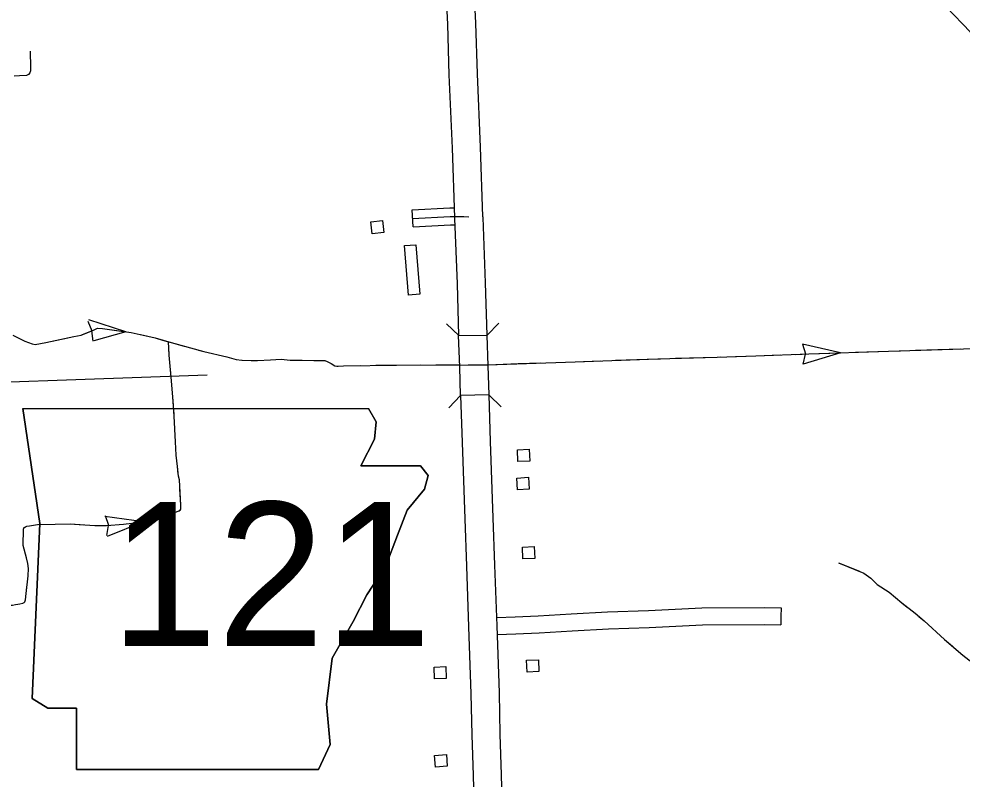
# Model space of a CAD drawing. Extents: x 1084508 to 1142749, y 1057638 to 1093403.
# Drawn here: x 1128209 to 1130815, y 1068252 to 1070353 of the extents above; entities that cross this region are included whole.
import ezdxf

# ---------------------------------------------------------------- set-up
doc = ezdxf.new("R2010")
doc.units = 0
for name, color, linetype in [('Level 10', 7, 'Continuous'), ('Level 21', 7, 'Continuous'), ('Level 37', 7, 'Continuous'), ('Level 43', 7, 'Continuous'), ('Level 45', 7, 'Continuous'), ('Level 46', 7, 'Continuous'), ('Level 5', 7, 'Continuous'), ('Level 56', 7, 'Continuous')]:
    doc.layers.add(name, color=color, linetype=linetype)

msp = doc.modelspace()

# ---------------------------------------------------------------- linework, layer by layer
at = {"layer": 'Level 10'}
for p, q in [((1129423.8, 1069478.3), (1129502.3, 1069478.9)), ((1129507.7, 1069313.9), (1129429.2, 1069312.1))]:
    msp.add_line(p, q, dxfattribs=at)
for points in [[(1129364.1, 1071015), (1129364.1, 1071014), (1129366.4, 1070935.7), (1129374.4, 1070775), (1129380.8, 1070635.9), (1129384.7, 1070508.1), (1129393.2, 1070338.3), (1129397, 1070198.3), (1129406.1, 1069995.8), (1129412.6, 1069804.6)], [(1129491, 1069807.4), (1129484.5, 1069998.9), (1129475.5, 1070201.1), (1129471.6, 1070341.3), (1129463.1, 1070511.3), (1129459.3, 1070639), (1129452.8, 1070778.8), (1129444.8, 1070938.9), (1129442.6, 1071014.6), (1129442.6, 1071017)], [(1129412.6, 1069804.6), (1129412.7, 1069801.7), (1129419.3, 1069621.4), (1129423.8, 1069478.3)], [(1129502.3, 1069478.9), (1129497.7, 1069624.1), (1129491.1, 1069804.5), (1129491, 1069807.4)], [(1129429.2, 1069312.1), (1129426.8, 1069391.4), (1129423.8, 1069478.3)], [(1129507.7, 1069313.9), (1129505.2, 1069393.9), (1129502.3, 1069478.9)], [(1129429.2, 1069312.1), (1129433.3, 1069182.6), (1129441.1, 1068971.2), (1129445.4, 1068840.2), (1129451.4, 1068672.8)], [(1129529.8, 1068675.6), (1129523.8, 1068842.9), (1129519.5, 1068973.9), (1129511.8, 1069185.2), (1129507.7, 1069313.9)], [(1129451.4, 1068672.8), (1129457.9, 1068487.9), (1129460.4, 1068374.3), (1129463.9, 1068261.5), (1129474.1, 1067891.4), (1129476.5, 1067832.5), (1129478.4, 1067778.6), (1129479.3, 1067737.3)], [(1129557.8, 1067739.1), (1129556.8, 1067780.9), (1129554.9, 1067835.5), (1129552.6, 1067894), (1129542.4, 1068263.8), (1129538.8, 1068376.4), (1129536.3, 1068490.1), (1129529.8, 1068675.6)]]:
    msp.add_lwpolyline(points, dxfattribs=at)
at = {"layer": 'Level 21'}
for p, q in [((1128219.2, 1069276.8), (1128267, 1068958.2)), ((1128267, 1068958.2), (1128219.2, 1069276.8)), ((1129196.3, 1069239.6), (1129174.3, 1069276.3)), ((1129174.3, 1069276.3), (1129196.3, 1069239.6)), ((1129191, 1069191.9), (1129196.3, 1069239.6)), ((1129196.3, 1069239.6), (1129191, 1069191.9)), ((1129153.8, 1069117.5), (1129191, 1069191.9)), ((1129191, 1069191.9), (1129153.8, 1069117.5)), ((1129318.4, 1069117.5), (1129153.8, 1069117.5)), ((1129153.8, 1069117.5), (1129318.4, 1069117.5)), ((1129339.7, 1069091), (1129318.4, 1069117.5)), ((1129318.4, 1069117.5), (1129339.7, 1069091)), ((1129329.1, 1069053.8), (1129339.7, 1069091)), ((1129339.7, 1069091), (1129329.1, 1069053.8)), ((1129281.3, 1068995.4), (1129329.1, 1069053.8)), ((1129329.1, 1069053.8), (1129281.3, 1068995.4)), ((1129254.7, 1068926.3), (1129281.3, 1068995.4)), ((1129281.3, 1068995.4), (1129254.7, 1068926.3)), ((1128267, 1068958.2), (1128245.8, 1068475)), ((1128245.8, 1068475), (1128267, 1068958.2)), ((1129222.9, 1068841.4), (1129254.7, 1068926.3)), ((1129254.7, 1068926.3), (1129222.9, 1068841.4)), ((1129169.8, 1068761.7), (1129222.9, 1068841.4)), ((1129222.9, 1068841.4), (1129169.8, 1068761.7)), ((1129132.6, 1068687.4), (1129169.8, 1068761.7)), ((1129169.8, 1068761.7), (1129132.6, 1068687.4)), ((1129074.2, 1068586.5), (1129132.6, 1068687.4)), ((1129132.6, 1068687.4), (1129074.2, 1068586.5)), ((1129058.2, 1068459), (1129074.2, 1068586.5)), ((1129074.2, 1068586.5), (1129058.2, 1068459)), ((1128245.8, 1068475), (1128288.3, 1068448.4)), ((1128288.3, 1068448.4), (1128245.8, 1068475)), ((1129068.9, 1068347.5), (1129058.2, 1068459)), ((1129058.2, 1068459), (1129068.9, 1068347.5)), ((1128288.3, 1068448.4), (1128367.9, 1068448.4)), ((1128367.9, 1068448.4), (1128288.3, 1068448.4)), ((1128367.9, 1068448.4), (1128367.9, 1068278.5)), ((1128367.9, 1068278.5), (1128367.9, 1068448.4)), ((1129037, 1068278.5), (1129068.9, 1068347.5)), ((1129068.9, 1068347.5), (1129037, 1068278.5)), ((1128367.9, 1068278.5), (1129037, 1068278.5)), ((1129037, 1068278.5), (1128367.9, 1068278.5))]:
    msp.add_line(p, q, dxfattribs=at)
msp.add_lwpolyline([(1128219.2, 1069276.8), (1129174.3, 1069276.3)], dxfattribs=at)
msp.add_lwpolyline([(1128219.2, 1069276.8), (1129174.3, 1069276.3)], dxfattribs=at)
at = {"layer": 'Level 37'}
for points in [[(1129423.9, 1069477.9), (1129390.1, 1069510.7)], [(1129535.2, 1069512.7), (1129502.3, 1069478.9)], [(1129396.6, 1069278.2), (1129429.2, 1069312.1)], [(1129507.7, 1069313.5), (1129541.6, 1069280.8)]]:
    msp.add_lwpolyline(points, dxfattribs=at)
at = {"layer": 'Level 43'}
for p, q in [((1128398.9, 1069517.4), (1128410, 1069491)), ((1128504.3, 1069488.3), (1128401.9, 1069521.2)), ((1128413.6, 1069462.2), (1128410.1, 1069490.7)), ((1128504.3, 1069488.3), (1128415.4, 1069463.6)), ((1130373.6, 1069454.5), (1130382.1, 1069427.1)), ((1130478.6, 1069430.3), (1130373.7, 1069454.6)), ((1130478.6, 1069430.3), (1130375.6, 1069398.9)), ((1130375.7, 1069398.8), (1130382.1, 1069426.8)), ((1128552.7, 1068963.3), (1128446, 1068978.2)), ((1128447, 1068980.6), (1128456.6, 1068953.5)), ((1128451.3, 1068925), (1128456.6, 1068953.2)), ((1128552.7, 1068963.3), (1128452.8, 1068922.9))]:
    msp.add_line(p, q, dxfattribs=at)
for points in [[(1130843.3, 1070301.6), (1130837.9, 1070316.5), (1130771, 1070386.5), (1130762.7, 1070394.6)], [(1131035.5, 1069751.3), (1131043.3, 1069788.7), (1131043.3, 1069815.2), (1131043.3, 1069841.7), (1131037.1, 1069865), (1131027.8, 1069897.7), (1131023.1, 1069930.4), (1131018.4, 1069967.8), (1130996.6, 1070003.6), (1130973.3, 1070034.8), (1130954.6, 1070058.2), (1130931.2, 1070089.3), (1130911, 1070117.3), (1130895.4, 1070156.3), (1130875.2, 1070204.6), (1130856.5, 1070265.3), (1130837.9, 1070316.5), (1130771, 1070386.5)], [(1128240, 1070263.8), (1128241, 1070218.6), (1128240.5, 1070210), (1128239.1, 1070204.3), (1128234.8, 1070200), (1128229.6, 1070196.7), (1128210.6, 1070196.2), (1128195.8, 1070194.8)], [(1128240, 1070263.8), (1128241, 1070218.6), (1128240.5, 1070210), (1128239.1, 1070204.3), (1128237.4, 1070202.6)], [(1128192.2, 1069479.3), (1128210.5, 1069469.9), (1128225.4, 1069462.3), (1128235.4, 1069458.8), (1128245.8, 1069454.7), (1128253.4, 1069453.6), (1128283.6, 1069458.8), (1128360.1, 1069475.1), (1128380.5, 1069478.9), (1128414.8, 1069492.8), (1128425.9, 1069498.3), (1128440.1, 1069497.6), (1128519, 1069486.2), (1128584.8, 1069471.6), (1128629.8, 1069458.5), (1128719.8, 1069433.5), (1128783.5, 1069419.3), (1128809.2, 1069412.1), (1128824.4, 1069409.6), (1128850.7, 1069409.3), (1128868, 1069408.9), (1128904, 1069411), (1128933.1, 1069412.4), (1128958.7, 1069410.3), (1128983.3, 1069410.3), (1129023.5, 1069409.3), (1129047.7, 1069409.3), (1129053.6, 1069408.6), (1129060.9, 1069406.5), (1129071.9, 1069400.3), (1129081.6, 1069394.4), (1129087.2, 1069393), (1129091.3, 1069393), (1129105.2, 1069394.4), (1129252.3, 1069396.5), (1129449.7, 1069397.2), (1129503.7, 1069397.5), (1129745.4, 1069405.5), (1129974.6, 1069413.8), (1130137.7, 1069418.6), (1130244.6, 1069421.8), (1130391.5, 1069427.3), (1130611.7, 1069434.9), (1130908, 1069444.3)], [(1128384.4, 1069480.5), (1128414.8, 1069492.8), (1128425.9, 1069498.3), (1128440.1, 1069497.6), (1128504.3, 1069488.3)], [(1128223.2, 1069463.4), (1128225.4, 1069462.3), (1128235.4, 1069458.8), (1128245.8, 1069454.7), (1128253.4, 1069453.6), (1128283.6, 1069458.8), (1128344, 1069471.7)], [(1128544.9, 1069480.5), (1128584.8, 1069471.6), (1128605.3, 1069465.7)], [(1128206.1, 1068735.8), (1128211.3, 1068736.6), (1128219.8, 1068738), (1128223.6, 1068740.1), (1128225, 1068741.8), (1128227.2, 1068747.5), (1128228.8, 1068765.1), (1128234, 1068813.5), (1128235.4, 1068834.1), (1128233.2, 1068847.8), (1128229.6, 1068863.4), (1128220.9, 1068897.9), (1128221.4, 1068942.8), (1128222.5, 1068946.6), (1128226.6, 1068949.1), (1128230.4, 1068950.7), (1128237.8, 1068952.1), (1128260.3, 1068955.9), (1128308.7, 1068956.2), (1128350.6, 1068957.3), (1128418.2, 1068952.9), (1128451.1, 1068952.9), (1128497.3, 1068956.5), (1128528.2, 1068960.3), (1128573.7, 1068967.7), (1128618.3, 1068980.3), (1128649, 1068992.1), (1128653.9, 1068995.4), (1128655.8, 1068997.8), (1128655.8, 1069008.8), (1128652.2, 1069078.9), (1128649.8, 1069089.6), (1128646.5, 1069115.8), (1128643.5, 1069147.1), (1128641.6, 1069184.3), (1128637.7, 1069255.2), (1128634.4, 1069308.3), (1128629.8, 1069363.4), (1128624.3, 1069423.9), (1128622.4, 1069460.6)], [(1128605.3, 1069465.7), (1128629.8, 1069458.5), (1128665.1, 1069448.7)], [(1128624.2, 1069425.4), (1128622.4, 1069460.6)], [(1128705, 1069437.6), (1128719.8, 1069433.5), (1128783.5, 1069419.3), (1128809.2, 1069412.1), (1128824.4, 1069409.6), (1128826, 1069409.6)], [(1130023.1, 1069415.2), (1130137.7, 1069418.6), (1130147.4, 1069418.9)], [(1130188.8, 1069420.1), (1130244.6, 1069421.8), (1130313, 1069424.3)], [(1130354.4, 1069425.9), (1130391.5, 1069427.3), (1130478.6, 1069430.3)], [(1130520.1, 1069431.8), (1130582.2, 1069433.9)], [(1130582.2, 1069433.9), (1130611.7, 1069434.9), (1130644.3, 1069436)], [(1130685.7, 1069437.3), (1130809.9, 1069441.2)], [(1128867.4, 1069409), (1128868, 1069408.9), (1128904, 1069411), (1128933.1, 1069412.4), (1128958.7, 1069410.3), (1128983.3, 1069410.3), (1128991.5, 1069410.1)], [(1129032.9, 1069409.3), (1129047.7, 1069409.3), (1129053.6, 1069408.6), (1129060.9, 1069406.5), (1129071.9, 1069400.3), (1129081.6, 1069394.4), (1129087.2, 1069393), (1129091.3, 1069393), (1129105.2, 1069394.4), (1129153.4, 1069395.1)], [(1129194.8, 1069395.7), (1129252.3, 1069396.5), (1129319.1, 1069396.7)], [(1129360.5, 1069396.9), (1129426.6, 1069397.1)], [(1129526.2, 1069398.3), (1129588.4, 1069400.3)], [(1129588.4, 1069400.3), (1129650.5, 1069402.4)], [(1129691.9, 1069403.7), (1129745.4, 1069405.5), (1129816.1, 1069408)], [(1129857.5, 1069409.6), (1129974.6, 1069413.8), (1129981.7, 1069414)], [(1128637.4, 1069260.2), (1128634.4, 1069308.3), (1128629.8, 1069363.4), (1128627.9, 1069384.1)], [(1128649.1, 1069094.9), (1128646.5, 1069115.8), (1128643.5, 1069147.1), (1128641.6, 1069184.3), (1128639.7, 1069218.8)], [(1128651.4, 1068993.7), (1128653.9, 1068995.4), (1128655.8, 1068997.8), (1128655.8, 1069008.8), (1128653.5, 1069053.8)], [(1128592.9, 1068973.1), (1128618.3, 1068980.3), (1128649, 1068992.1), (1128651.4, 1068993.7)], [(1128263.4, 1068955.9), (1128308.7, 1068956.2), (1128350.6, 1068957.3), (1128387.6, 1068954.9)], [(1128428.9, 1068952.9), (1128451.1, 1068952.9), (1128497.3, 1068956.5), (1128528.2, 1068960.3), (1128552.5, 1068964.3)], [(1128234.8, 1068825.1), (1128235.4, 1068834.1), (1128233.2, 1068847.8), (1128229.6, 1068863.4), (1128220.9, 1068897.9), (1128221.4, 1068942.8), (1128222.5, 1068946.6), (1128223.3, 1068947.1)], [(1130473.7, 1068849.8), (1130543.7, 1068821.1), (1130562.3, 1068807.3), (1130580.4, 1068790.2), (1130613.3, 1068768.2), (1130648.1, 1068739.1), (1130685.3, 1068710.5), (1130710.1, 1068689.1), (1130766.3, 1068638.1), (1130817.3, 1068594.2), (1130841.6, 1068575.1), (1130860.2, 1068560.8), (1130869.7, 1068554.6), (1130890.2, 1068546.5), (1130994.6, 1068497.4), (1131042.2, 1068482.2), (1131063.2, 1068477.9), (1131072.2, 1068477.4), (1131117.5, 1068481.2), (1131149.4, 1068481.2), (1131163.3, 1068479.3), (1131170.7, 1068472.1), (1131175.3, 1068469.1), (1131183.8, 1068467.4)], [(1130473.7, 1068849.8), (1130531.2, 1068826.3)], [(1130565.8, 1068804.1), (1130580.4, 1068790.2), (1130613.3, 1068768.2), (1130648.1, 1068739.1), (1130663.3, 1068727.4)], [(1128145.4, 1068731.2), (1128160.9, 1068733.8), (1128173.8, 1068733), (1128181.7, 1068732.5), (1128191, 1068732.5), (1128199, 1068734.1), (1128206.1, 1068735.8), (1128211.3, 1068736.6), (1128219.8, 1068738), (1128223.6, 1068740.1), (1128225, 1068741.8), (1128227.2, 1068747.5), (1128228.8, 1068765.1), (1128230.8, 1068783.8)], [(1130695.7, 1068701.5), (1130710.1, 1068689.1), (1130766.3, 1068638.1), (1130788.5, 1068618.9)]]:
    msp.add_lwpolyline(points, dxfattribs=at)
at = {"layer": 'Level 45'}
msp.add_line((1129297.8, 1069778.3), (1129295.4, 1069825.4), dxfattribs=at)
for points in [[(1129295.4, 1069825.4), (1129399.8, 1069830.9), (1129411.7, 1069830.9)], [(1129296.6, 1069801.8), (1129400.5, 1069807.3), (1129426.6, 1069807.3), (1129438.1, 1069806.7), (1129451.8, 1069806)], [(1129297.8, 1069778.3), (1129401.1, 1069783.8), (1129413.4, 1069783.8)]]:
    msp.add_lwpolyline(points, dxfattribs=at)
at = {"layer": 'Level 46'}
for points in [[(1129529, 1068698.8), (1129580.1, 1068700.1), (1129643.8, 1068703.4), (1129734.9, 1068709.1), (1129835.3, 1068714.6), (1129948.2, 1068718.2), (1130095.9, 1068725.5), (1130268.7, 1068726.4), (1130314.9, 1068725.1), (1130314.3, 1068701.6), (1130313.7, 1068678.1)], [(1129530.6, 1068651.8), (1129581.9, 1068653), (1129646.5, 1068656.4), (1129737.6, 1068662.1), (1129837.4, 1068667.5), (1129950.1, 1068671.1), (1130097.2, 1068678.4), (1130268.2, 1068679.3), (1130313.7, 1068678.1)]]:
    msp.add_lwpolyline(points, dxfattribs=at)
at = {"layer": 'Level 5'}
msp.add_lwpolyline([(1127795.4, 1069336.7), (1128729.3, 1069369)], dxfattribs=at)
at = {"layer": 'Level 56'}
for points in [[(1129184.9, 1069759.5), (1129181.1, 1069792), (1129213.6, 1069795.8), (1129217.4, 1069763.3)], [(1129274.6, 1069726.7), (1129305.9, 1069729.1), (1129316.4, 1069592.2), (1129285.1, 1069589.8)], [(1129587.7, 1069129.4), (1129586, 1069162), (1129618.8, 1069163.7), (1129620.5, 1069131.1)], [(1129586.4, 1069051.6), (1129584.5, 1069084.2), (1129617.2, 1069086.2), (1129619.1, 1069053.6)], [(1129601.1, 1068860.7), (1129599.8, 1068893.3), (1129632.6, 1068894.7), (1129633.9, 1068862)], [(1129356.8, 1068528.9), (1129355.7, 1068561.5), (1129388.4, 1068562.7), (1129389.6, 1068530)], [(1129613, 1068547.6), (1129611.3, 1068580.2), (1129644, 1068582), (1129645.7, 1068549.4)], [(1129359.8, 1068284.7), (1129357.3, 1068317.3), (1129390, 1068319.8), (1129392.4, 1068287.2)]]:
    msp.add_lwpolyline(points, close=True, dxfattribs=at)

# ---------------------------------------------------------------- texts
at = {"layer": 'Level 21'}
msp.add_text('121', height=397.75, dxfattribs=at).set_placement((1128461.4, 1068619.9))

doc.saveas('drawing.dxf')
